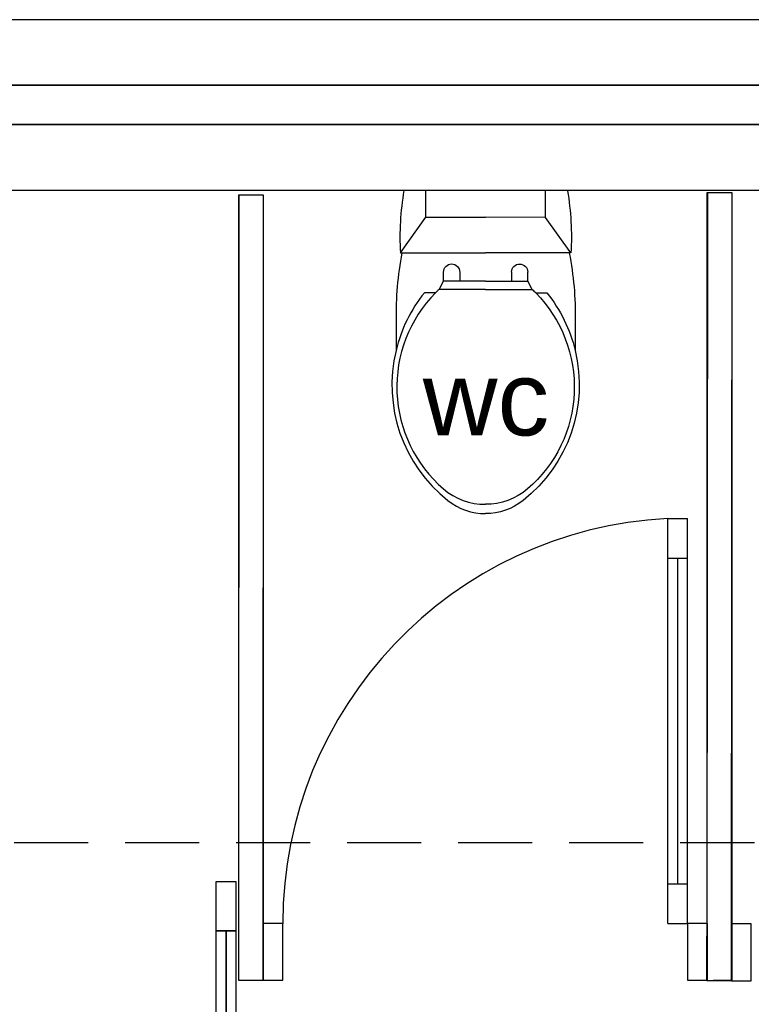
# Model space of a CAD drawing. Header units: millimetres. Extents: x -115474967 to 444143, y -74377 to 241828222.
# Tile 320 of 590: x -141857 to -140375, y 270547 to 272542. Entities that reach past the tile are written whole.
import ezdxf

# ---------------------------------------------------------------- set-up
doc = ezdxf.new("R2010")
doc.units = ezdxf.units.MM
doc.header["$MEASUREMENT"] = 0
doc.linetypes.add('2DASHED', pattern=[0.75, 0.5, -0.25])
for name, color, linetype in [('00-2 Doors', 1, 'Continuous'), ('00-2 Sanitary', 8, 'Continuous'), ('00-2 Walls', 4, 'Continuous'), ('00-2 Windows', 1, 'Continuous'), ('CEIL-PLAN', 7, 'Continuous'), ('TEXT-50', 2, 'Continuous')]:
    doc.layers.add(name, color=color, linetype=linetype)
doc.layers.add('0_cons_01', color=40, linetype='Continuous', lineweight=0, plot=False)
doc.layers.add('0_Pen_No__2', color=7, linetype='Continuous', lineweight=20)
doc.styles.add('TEXT-50', font='arial.ttf', dxfattribs={"height": 100})

# ---------------------------------------------------------------- blocks, each defined once
blk = doc.blocks.new('gf')
for p, q in [((192800, 61204), (192800, 61535.5)), ((193000.1, 61464.2), (192983.3, 61455.1)), ((192983.3, 61455.1), (192965, 61455.1)), ((192983.3, 61422.3), (192983.3, 61455.1)), ((192965, 61422.3), (192983.3, 61422.3)), ((192983.3, 61369.8), (192983.3, 61422.3)), ((192983.3, 61369.8), (192983.3, 61317.2)), ((192965, 61317.2), (192983.3, 61317.2)), ((192983.3, 61317.2), (192983.3, 61284.4)), ((192983.3, 61284.4), (192965, 61284.4)), ((193000.1, 61275.3), (192983.3, 61284.4))]:
    blk.add_line(p, q)
for points in [[(192800, 61535.5, -0.056711), (192926, 61542.5), (192926, 61539.3)], [(192926.2, 61539.3, -0.052121), (193063.4, 61551.2), (193123.6, 61551.2, -0.14456)], [(193006.9, 61493.9, -0.11024), (193123.6, 61551.2, -0.16845)], [(193006.9, 61471.2, -0.434217), (193404.1, 61455.1, -0.182634), (193435.2, 61369.8, -2.693815)], [(193123.6, 61551.2, -0.292914), (193427.7, 61445.9, -0.16845), (193454.2, 61369.8, -2.883082)], [(193006.9, 61471.2), (193006.9, 61493.9, -0.416606)], [(193000.1, 61464.2, -0.008985), (193006.9, 61471.2, -0.182634)], [(193000.1, 61369.8), (193000.1, 61464.2, -0.444938)], [(193000.1, 61369.8), (193000.1, 61275.3, 0.008985)], [(193006.9, 61268.3, 0.434217), (193404.1, 61284.4, 0.182634), (193435.2, 61369.8, 2.693815)], [(193123.6, 61188.3, 0.292914), (193427.7, 61293.6, 0.16845), (193454.2, 61369.8, 2.883082)], [(193000.1, 61275.3, 0.008985), (193006.9, 61268.3, 0.182634)], [(193006.9, 61268.3), (193006.9, 61245.6, 0.416606)], [(193006.9, 61245.6, 0.11024), (193123.6, 61188.3, 0.16845)], [(192800, 61204, 0.056711), (192926, 61197), (192926, 61200.2)], [(192926.2, 61200.2, 0.052121), (193063.4, 61188.3), (193123.6, 61188.3, 0.14456)]]:
    blk.add_lwpolyline(points, format="xyb")
for points in [[(192926, 61542.5), (192854, 61491), (192800, 61491)], [(192926, 61539.3), (192926, 61369.8)], [(192854, 61491), (192854, 61369.8)], [(192854, 61248.5), (192854, 61369.8)], [(192926, 61200.2), (192926, 61369.8)], [(192926, 61197), (192854, 61248.5), (192800, 61248.5)]]:
    blk.add_lwpolyline(points)
for centre in [(192965, 61438.7), (192965, 61300.8)]:
    blk.add_arc(centre, 16.4, 90, 270)
blk = doc.blocks.new('12')
at = {"layer": '00-2 Doors'}
for p, q in [((-140544.2, 268667.9), (-140544.2, 269487.9)), ((-140544.2, 269487.9), (-140504.2, 269487.9)), ((-140504.2, 268667.9), (-140504.2, 269487.9)), ((-140544.2, 269407.9), (-140504.2, 269407.9)), ((-140524.2, 269407.9), (-140524.2, 268747.9)), ((-141459.1, 268653), (-141459.1, 268753)), ((-141459.1, 268753), (-141419.1, 268752.9)), ((-141419.1, 268752.9), (-141419.1, 268652.9)), ((-140544.2, 268747.9), (-140504.2, 268747.9)), ((-141324.2, 268667.9), (-141364.2, 268667.9)), ((-141364.2, 268552.9), (-141364.2, 268667.9)), ((-141324.2, 268552.9), (-141324.2, 268667.9)), ((-140544.2, 268667.9), (-140504.2, 268667.9)), ((-140464.2, 268667.9), (-140504.2, 268667.9)), ((-140504.2, 268667.9), (-140504.2, 268552.9)), ((-140464.2, 268667.9), (-140464.2, 268552.9)), ((-140374.8, 268666.9), (-140414.8, 268666.9)), ((-140414.8, 268551.9), (-140414.8, 268666.9)), ((-140374.8, 268551.9), (-140374.8, 268666.9)), ((-141419.1, 268652.9), (-141459.1, 268653)), ((-141439.7, 267953), (-141439.1, 268653)), ((-141364.2, 268552.9), (-141324.2, 268552.9)), ((-140504.2, 268552.9), (-140464.2, 268552.9)), ((-140414.8, 268551.9), (-140374.8, 268551.9))]:
    blk.add_line(p, q, dxfattribs=at)
for points in [[(-141459.7, 267953), (-141459.1, 268653), (-141439.1, 268653), (-141439.7, 267953)], [(-141439.7, 267953), (-141439.1, 268653), (-141419.1, 268652.9), (-141419.7, 267952.9)]]:
    blk.add_lwpolyline(points, close=True, dxfattribs=at)
blk.add_arc((-140502.5, 268667.2), 821.8, 92.9136, 179.9506, dxfattribs=at)
at = {"layer": '00-2 Walls'}
for p, q in [((-140464.8, 268552.4), (-140464.8, 268642.4)), ((-140464.8, 268552.4), (-140464.8, 268642.4)), ((-140464.8, 268552.4), (-140464.8, 268642.4)), ((-140414.8, 268552.4), (-140414.8, 268642.4)), ((-140414.8, 268552.4), (-140414.8, 268642.4)), ((-140414.8, 268552.4), (-140414.8, 268642.4)), ((-141414.2, 268552.9), (-141364.2, 268552.9)), ((-140464.8, 268552.4), (-140427.8, 268552.4)), ((-140464.8, 268552.4), (-140427.8, 268552.4)), ((-140464.8, 268552.4), (-140427.8, 268552.4)), ((-140414.8, 268552.4), (-140451.8, 268552.4)), ((-140414.8, 268552.4), (-140451.8, 268552.4)), ((-140414.8, 268552.4), (-140451.8, 268552.4))]:
    blk.add_line(p, q, dxfattribs=at)
for points in [[(-141414.2, 268552.9), (-141364.2, 268552.9), (-141363, 270143.2)], [(-141413, 270143.2), (-141414.2, 268552.9)], [(-141363, 270143.2), (-141413, 270143.2)], [(-140463.3, 270147.4), (-140464.8, 268635.1)], [(-140413.3, 270147.4), (-140463.3, 270147.4)], [(-140414.8, 268635), (-140413.3, 270147.4)], [(-140464.8, 268552.4), (-140414.8, 268552.4)]]:
    blk.add_lwpolyline(points, dxfattribs=at)
for points in [[(-141414.2, 268552.9), (-141363, 268552.9), (-141363, 270143.2), (-141414.2, 270143.2)], [(-140464.8, 268552.4), (-140413.3, 268552.4), (-140413.3, 270147.4), (-140464.8, 270147.4)]]:
    blk.add_lwpolyline(points, close=True, dxfattribs=at)
at = {"layer": '00-2 Windows'}
for points in [[(-143009.5, 270153.3), (-138564.5, 270153.3), (-138564.5, 270498.3), (-143009.5, 270498.3)], [(-142929.5, 270365.8), (-138644.5, 270365.8), (-138644.5, 270365.8), (-142929.5, 270365.8)], [(-138644.5, 270285.8), (-142929.5, 270285.8), (-142929.5, 270285.8), (-138644.5, 270285.8)]]:
    blk.add_lwpolyline(points, close=True, dxfattribs=at)
at = {"layer": '0_Pen_No__2', "color": 1, "linetype": 'Continuous', "lineweight": 25}
blk.add_line((-141413, 270152.4), (-142417.5, 270153.7), dxfattribs=at)
at = {"layer": 'CEIL-PLAN', "color": 6, "linetype": '2DASHED', "ltscale": 300}
blk.add_lwpolyline([(-143668.7, 268831.9), (-138453.7, 268831.9)], dxfattribs=at)
at = {"layer": '00-2 Sanitary', "xscale": -1, "rotation": 89.96596167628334}
blk.add_blockref('gf', (-79428.8, 462915.6), dxfattribs=at)
at = {"layer": 'TEXT-50', "linetype": 'Continuous', "lineweight": 0, "insert": (-140727.1, 269654.2), "char_height": 150, "width": 313.383, "attachment_point": 9, "line_spacing_factor": 0.938532, "style": 'TEXT-50'}
blk.add_mtext('\\pxql;wc', dxfattribs=at)

msp = doc.modelspace()

# ---------------------------------------------------------------- block references
at = {"layer": '0_cons_01'}
msp.add_blockref('12', (0, 2043.33957), dxfattribs=at)

doc.saveas('drawing.dxf')
